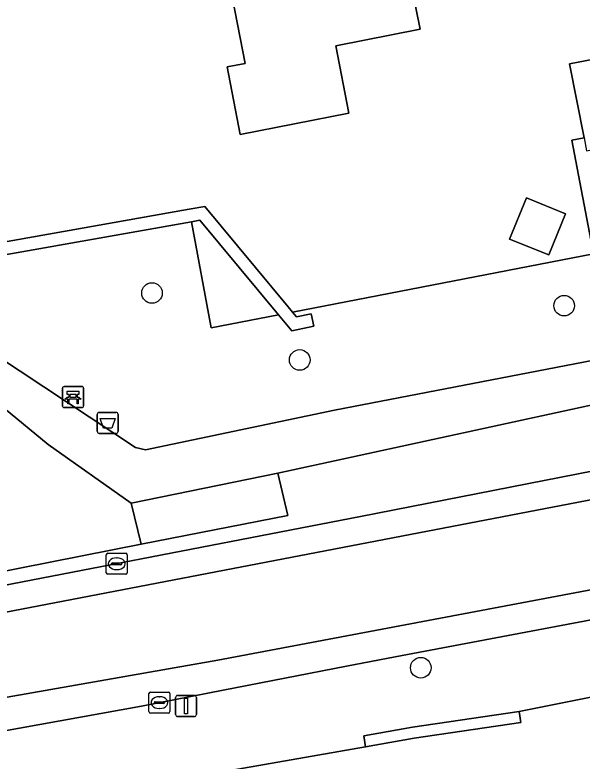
# Model space of a CAD drawing. Extents: x 157648 to 158502, y 379212 to 380938.
# Drawn here: x 158083.56 to 158110.49, y 380279.53 to 380314.96 of the extents above; entities that cross this region are included whole.
import ezdxf

# ---------------------------------------------------------------- set-up
doc = ezdxf.new("R2010")
doc.units = 0
for name, color, linetype in [('IMGEO_Afvalbak', 7, 'Continuous'), ('IMGEO_Bank', 7, 'Continuous'), ('IMGEO_Boom', 7, 'Continuous'), ('IMGEO_Erf', 7, 'Continuous'), ('IMGEO_Groenvoorziening', 7, 'Continuous'), ('IMGEO_Haag', 7, 'Continuous'), ('IMGEO_Kolk', 7, 'Continuous'), ('IMGEO_Lichtmast', 7, 'Continuous'), ('IMGEO_Pand', 7, 'Continuous'), ('IMGEO_Rijbaan_lokaal_gesloten', 7, 'Continuous'), ('IMGEO_Voetpad_open', 7, 'Continuous')]:
    doc.layers.add(name, color=color, linetype=linetype)

msp = doc.modelspace()

# ---------------------------------------------------------------- linework, layer by layer
at = {"layer": 'IMGEO_Afvalbak'}
for p, q in [((158087.568, 380296.088), (158088.358, 380296.088)), ((158088.358, 380296.088), (158087.568, 380296.088)), ((158087.468, 380295.188), (158087.468, 380295.988)), ((158087.468, 380295.988), (158087.468, 380295.188)), ((158088.458, 380295.988), (158088.458, 380295.188)), ((158088.458, 380295.188), (158088.458, 380295.988)), ((158088.358, 380295.088), (158087.568, 380295.088)), ((158087.568, 380295.088), (158088.358, 380295.088))]:
    msp.add_line(p, q, dxfattribs=at)
msp.add_lwpolyline([(158087.611, 380295.802), (158088.315, 380295.802), (158088.166, 380295.332), (158087.76, 380295.332), (158087.611, 380295.802)], dxfattribs=at)
for centre, start, end in [((158087.568, 380295.988), 90, 180), ((158087.568, 380295.988), 90, 180), ((158088.358, 380295.988), 0, 90), ((158088.358, 380295.988), 360, 90), ((158087.568, 380295.188), 180, 270), ((158087.568, 380295.188), 180, 270), ((158088.358, 380295.188), 270, 0), ((158088.358, 380295.188), 270, 0)]:
    msp.add_arc(centre, 0.1, start, end, dxfattribs=at)
at = {"layer": 'IMGEO_Bank'}
for p, q in [((158085.82, 380296.388), (158085.82, 380297.229)), ((158085.82, 380297.229), (158085.82, 380296.388)), ((158085.895, 380297.313), (158086.736, 380297.313)), ((158086.736, 380297.313), (158085.895, 380297.313)), ((158086.82, 380297.238), (158086.82, 380296.397)), ((158086.82, 380296.397), (158086.82, 380297.238)), ((158086.129, 380296.819), (158086.129, 380296.925)), ((158086.173, 380296.925), (158086.173, 380296.819)), ((158086.461, 380296.931), (158086.179, 380296.931)), ((158086.179, 380296.813), (158086.461, 380296.813)), ((158086.467, 380296.819), (158086.467, 380296.925)), ((158086.511, 380296.925), (158086.511, 380296.819)), ((158086.517, 380296.711), (158086.124, 380296.711)), ((158086.745, 380296.313), (158085.904, 380296.313)), ((158085.904, 380296.313), (158086.745, 380296.313))]:
    msp.add_line(p, q, dxfattribs=at)
for points in [[(158086.067, 380296.711), (158085.925, 380296.711), (158086.037, 380296.813), (158086.123, 380296.813)], [(158086.123, 380296.931), (158086.037, 380296.931), (158086.037, 380297.092), (158086.6, 380297.092), (158086.6, 380296.931), (158086.517, 380296.931)], [(158086.517, 380296.813), (158086.6, 380296.813), (158086.712, 380296.711), (158086.573, 380296.711)], [(158086.117, 380296.704), (158086.117, 380296.497), (158086.074, 380296.497), (158086.074, 380296.704)], [(158086.567, 380296.704), (158086.567, 380296.497), (158086.523, 380296.497), (158086.523, 380296.704)]]:
    msp.add_lwpolyline(points, dxfattribs=at)
for centre, radius, start, end in [((158085.898, 380297.235), 0.0779, 92.4484, 184.2845), ((158085.898, 380297.235), 0.0779, 92.4484, 184.2845), ((158086.742, 380297.235), 0.0779, 2.4484, 94.2845), ((158086.742, 380297.235), 0.0779, 2.4484, 94.2845), ((158086.122, 380296.924), 0.00671, 2.8957, 87.1043), ((158086.122, 380296.82), 0.00671, 272.8957, 357.1043), ((158086.179, 380296.924), 0.00671, 92.8957, 177.1043), ((158086.179, 380296.82), 0.00671, 182.8957, 267.1043), ((158086.461, 380296.924), 0.00671, 2.8957, 87.1043), ((158086.461, 380296.82), 0.00671, 272.8957, 357.1043), ((158086.518, 380296.924), 0.00671, 92.8957, 177.1043), ((158086.518, 380296.82), 0.00671, 182.8957, 267.1043), ((158086.067, 380296.704), 0.00671, 2.8957, 87.1043), ((158086.124, 380296.704), 0.00671, 92.8957, 177.1043), ((158086.516, 380296.704), 0.00671, 2.8957, 87.1043), ((158086.573, 380296.704), 0.00671, 92.8957, 177.1043), ((158085.898, 380296.391), 0.0779, 182.4484, 274.2845), ((158085.898, 380296.391), 0.0779, 182.4484, 274.2845), ((158086.742, 380296.391), 0.0779, 272.4484, 4.2845), ((158086.742, 380296.391), 0.0779, 272.4484, 4.2845)]:
    msp.add_arc(centre, radius, start, end, dxfattribs=at)
at = {"layer": 'IMGEO_Boom'}
for centre in [(158090.069, 380301.753), (158109.643, 380301.152), (158097.086, 380298.575), (158102.834, 380283.964)]:
    msp.add_circle(centre, 0.489, dxfattribs=at)
at = {"layer": 'IMGEO_Erf'}
for points in [[(158065.766, 380324.461), (158070.293, 380301.293), (158071.166, 380301.455), (158071.061, 380302.046), (158091.843, 380305.727), (158092.574, 380305.857), (158096.538, 380301.097), (158096.749, 380300.843), (158111.034, 380303.611), (158110.006, 380309.009), (158110.588, 380309.121), (158109.902, 380312.632), (158112.458, 380313.131), (158113.145, 380309.614), (158131.772, 380313.203), (158129.007, 380327.399)], [(158136.538, 380287.693), (158107.506, 380281.889), (158107.585, 380281.37), (158102.52, 380280.618), (158100.206, 380280.214), (158093.143, 380278.97), (158093.175, 380278.773), (158083.705, 380277.243), (158070.336, 380274.713), (158072.333, 380265.872), (158072.615, 380264.622), (158057.425, 380251.264), (158055.866, 380249.893), (158056.884, 380240.529), (158058.036, 380230.303), (158058.146, 380229.115), (158060.568, 380206.579), (158061.769, 380205.199), (158062.709, 380204.118), (158066.028, 380200.389)]]:
    msp.add_lwpolyline(points, dxfattribs=at)
for points in [[(158098.572, 380325.64), (158099.253, 380322.154), (158105.173, 380323.31), (158106.131, 380318.403), (158106.416, 380316.946), (158102.43, 380316.168), (158102.799, 380314.274), (158098.793, 380313.491), (158099.418, 380310.29), (158094.262, 380309.283), (158093.637, 380312.484), (158094.497, 380312.652), (158093.162, 380319.489), (158092.203, 380324.396)], [(158109.709, 380305.515), (158108.909, 380303.558), (158107.054, 380304.316), (158107.854, 380306.273)], [(158091.948, 380305.136), (158092.881, 380300.094), (158096.077, 380300.713), (158092.336, 380305.205)]]:
    msp.add_lwpolyline(points, close=True, dxfattribs=at)
at = {"layer": 'IMGEO_Groenvoorziening'}
for points in [[(158110.588, 380309.121), (158110.006, 380309.009), (158111.034, 380303.611), (158096.749, 380300.843), (158096.938, 380300.617), (158097.635, 380300.761), (158097.757, 380300.174), (158096.707, 380299.956), (158096.077, 380300.713), (158092.881, 380300.094), (158091.948, 380305.136), (158071.166, 380301.455), (158070.293, 380301.293), (158065.766, 380324.461)], [(158060.666, 380322.929), (158066.352, 380294.375), (158071.554, 380295.767), (158082.711, 380298.751), (158089.279, 380294.412), (158089.761, 380294.306), (158098.737, 380296.192), (158116.303, 380299.574)]]:
    msp.add_lwpolyline(points, dxfattribs=at)
for points in [[(158091.948, 380305.136), (158092.336, 380305.205), (158096.077, 380300.713), (158096.707, 380299.956), (158097.757, 380300.174), (158097.635, 380300.761), (158096.938, 380300.617), (158096.749, 380300.843), (158096.538, 380301.097), (158092.574, 380305.857), (158091.843, 380305.727), (158071.061, 380302.046), (158071.166, 380301.455)], [(158089.086, 380291.783), (158085.14, 380294.556), (158083.06, 380296.276), (158082.652, 380296.386), (158061.096, 380291.059), (158060.111, 380290.536), (158059.348, 380289.987), (158059.115, 380289.462), (158060.087, 380284.577), (158065.796, 380286.56), (158073.745, 380287.91), (158075.932, 380288.127), (158082.415, 380288.423), (158089.555, 380289.826)], [(158096.044, 380293.195), (158089.086, 380291.783), (158089.555, 380289.826), (158096.522, 380291.196)], [(158107.506, 380281.889), (158102.441, 380281.137), (158100.127, 380280.733), (158100.206, 380280.214), (158102.52, 380280.618), (158107.585, 380281.37)]]:
    msp.add_lwpolyline(points, close=True, dxfattribs=at)
at = {"layer": 'IMGEO_Haag'}
for points in [[(158091.948, 380305.136), (158092.336, 380305.205), (158096.077, 380300.713), (158096.707, 380299.956), (158097.757, 380300.174), (158097.635, 380300.761), (158096.938, 380300.617), (158096.749, 380300.843), (158096.538, 380301.097), (158092.574, 380305.857), (158091.843, 380305.727), (158071.061, 380302.046), (158071.166, 380301.455)], [(158107.506, 380281.889), (158102.441, 380281.137), (158100.127, 380280.733), (158100.206, 380280.214), (158102.52, 380280.618), (158107.585, 380281.37)]]:
    msp.add_lwpolyline(points, close=True, dxfattribs=at)
at = {"layer": 'IMGEO_Kolk'}
for p, q in [((158087.971, 380289.399), (158088.823, 380289.399)), ((158087.896, 380288.473), (158087.896, 380289.325)), ((158088.384, 380289.179), (158088.409, 380289.179)), ((158088.897, 380289.325), (158088.897, 380288.473)), ((158088.155, 380288.893), (158088.155, 380288.905)), ((158088.593, 380288.856), (158088.195, 380288.856)), ((158088.198, 380288.942), (158088.596, 380288.942)), ((158088.639, 380288.905), (158088.639, 380288.893)), ((158088.823, 380288.399), (158087.971, 380288.399)), ((158088.407, 380288.619), (158088.382, 380288.619)), ((158089.923, 380281.881), (158089.923, 380282.733)), ((158089.998, 380282.807), (158090.85, 380282.807)), ((158090.924, 380282.733), (158090.924, 380281.881)), ((158090.182, 380282.301), (158090.182, 380282.313)), ((158090.62, 380282.264), (158090.222, 380282.264)), ((158090.225, 380282.35), (158090.623, 380282.35)), ((158090.411, 380282.587), (158090.436, 380282.587)), ((158090.666, 380282.313), (158090.666, 380282.301)), ((158090.434, 380282.027), (158090.409, 380282.027)), ((158090.85, 380281.807), (158089.998, 380281.807))]:
    msp.add_line(p, q, dxfattribs=at)
for points in [[(158087.971, 380289.399), (158088.823, 380289.399)], [(158087.896, 380288.473), (158087.896, 380289.325)], [(158088.897, 380289.325), (158088.897, 380288.473)], [(158088.823, 380288.399), (158087.971, 380288.399)], [(158089.923, 380281.881), (158089.923, 380282.733)], [(158089.998, 380282.807), (158090.85, 380282.807)], [(158090.924, 380282.733), (158090.924, 380281.881)], [(158090.85, 380281.807), (158089.998, 380281.807)]]:
    msp.add_lwpolyline(points, dxfattribs=at)
for centre, radius, start, end in [((158087.973, 380289.323), 0.0765, 91.552, 178.448), ((158087.973, 380289.323), 0.0765, 91.552, 178.448), ((158088.821, 380289.323), 0.0765, 1.552, 88.448), ((158088.821, 380289.323), 0.0765, 1.552, 88.448), ((158088.195, 380288.902), 0.0403, 85.8775, 175.7526), ((158088.192, 380288.892), 0.0366, 178.938, 274.7102), ((158088.596, 380288.899), 0.043, 264.8664, 352.4533), ((158088.6, 380288.904), 0.0386, 1.7309, 96.639), ((158087.973, 380288.475), 0.0765, 181.552, 268.448), ((158087.973, 380288.475), 0.0765, 181.552, 268.448), ((158088.821, 380288.475), 0.0765, 271.552, 358.448), ((158088.821, 380288.475), 0.0765, 271.552, 358.448), ((158090, 380282.731), 0.0765, 91.552, 178.448), ((158090, 380282.731), 0.0765, 91.552, 178.448), ((158090.848, 380282.731), 0.0765, 1.552, 88.448), ((158090.848, 380282.731), 0.0765, 1.552, 88.448), ((158090.222, 380282.31), 0.0403, 85.8775, 175.7526), ((158090.219, 380282.3), 0.0366, 178.938, 274.7102), ((158090.623, 380282.307), 0.043, 264.8664, 352.4533), ((158090.627, 380282.312), 0.0386, 1.7309, 96.639), ((158090, 380281.883), 0.0765, 181.552, 268.448), ((158090, 380281.883), 0.0765, 181.552, 268.448), ((158090.848, 380281.883), 0.0765, 271.552, 358.448), ((158090.848, 380281.883), 0.0765, 271.552, 358.448)]:
    msp.add_arc(centre, radius, start, end, dxfattribs=at)
for centre, major_axis, ratio, start_param, end_param in [((158088.383, 380288.899), (-0.387, 0.002), 0.722429, 4.712389, 7.853982), ((158088.408, 380288.899), (-0.39, 0.002), 0.717154, 1.570796, 4.712389), ((158090.41, 380282.307), (-0.387, 0.002), 0.722429, 4.712389, 7.853982), ((158090.435, 380282.307), (-0.39, 0.002), 0.717154, 1.570796, 4.712389)]:
    msp.add_ellipse(centre, major_axis=major_axis, ratio=ratio, start_param=start_param, end_param=end_param, dxfattribs=at)
at = {"layer": 'IMGEO_Lichtmast'}
for p, q in [((158091.287, 380282.646), (158092.077, 380282.646)), ((158092.077, 380282.646), (158091.287, 380282.646)), ((158091.187, 380281.746), (158091.187, 380282.546)), ((158091.187, 380282.546), (158091.187, 380281.746)), ((158092.177, 380282.546), (158092.177, 380281.746)), ((158092.177, 380281.746), (158092.177, 380282.546)), ((158092.077, 380281.646), (158091.287, 380281.646)), ((158091.287, 380281.646), (158092.077, 380281.646))]:
    msp.add_line(p, q, dxfattribs=at)
msp.add_lwpolyline([(158091.607, 380282.521), (158091.757, 380282.521), (158091.757, 380281.771), (158091.607, 380281.771), (158091.607, 380282.521)], dxfattribs=at)
for centre, start, end in [((158091.287, 380282.546), 90, 180), ((158091.287, 380282.546), 90, 180), ((158092.077, 380282.546), 0, 90), ((158092.077, 380282.546), 360, 90), ((158091.287, 380281.746), 180, 270), ((158091.287, 380281.746), 180, 270), ((158092.077, 380281.746), 270, 0), ((158092.077, 380281.746), 270, 0)]:
    msp.add_arc(centre, 0.1, start, end, dxfattribs=at)
at = {"layer": 'IMGEO_Pand'}
for points in [[(158098.572, 380325.64), (158092.203, 380324.396), (158093.162, 380319.489), (158094.497, 380312.652), (158093.637, 380312.484), (158094.262, 380309.283), (158099.418, 380310.29), (158098.793, 380313.491), (158102.799, 380314.274), (158102.43, 380316.168), (158106.416, 380316.946), (158106.131, 380318.403), (158105.173, 380323.31), (158099.253, 380322.154)], [(158109.902, 380312.632), (158110.588, 380309.121), (158110.71, 380308.498), (158113.265, 380308.997), (158113.145, 380309.614), (158112.458, 380313.131)], [(158108.909, 380303.558), (158109.709, 380305.515), (158107.854, 380306.273), (158107.054, 380304.316)]]:
    msp.add_lwpolyline(points, close=True, dxfattribs=at)
at = {"layer": 'IMGEO_Rijbaan_lokaal_gesloten'}
for points in [[(158233.846, 380317.318), (158233.404, 380317.232), (158233.671, 380315.858), (158176.722, 380304.856), (158152.167, 380299.945), (158151.893, 380301.318), (158151.788, 380301.298), (158130.896, 380297.205), (158131.163, 380295.831), (158075.048, 380285.052), (158075.608, 380281.802)], [(158075.248, 380281.174), (158093.196, 380284.325), (158116.281, 380288.679), (158133.722, 380292.14), (158133.995, 380290.767), (158150.782, 380294.149), (158150.513, 380295.523), (158181.78, 380301.67), (158205.098, 380306.156)], [(158074.996, 380285.355), (158075.048, 380285.052), (158131.163, 380295.831), (158130.896, 380297.205), (158099.979, 380291.143), (158082.939, 380287.844), (158082.96, 380287.654), (158074.468, 380285.908)], [(158039.85, 380274.219), (158058.874, 380277.06), (158068.585, 380278.44), (158077.006, 380279.879), (158089.567, 380282.141), (158093.444, 380282.893), (158099.311, 380284.03), (158101.619, 380284.478), (158116.541, 380287.303), (158129.533, 380289.899), (158133.995, 380290.767), (158133.722, 380292.14), (158116.281, 380288.679), (158093.196, 380284.325), (158075.248, 380281.174), (158067.228, 380279.885), (158065.478, 380279.614), (158051.914, 380277.506), (158039.275, 380275.799)]]:
    msp.add_lwpolyline(points, dxfattribs=at)
at = {"layer": 'IMGEO_Voetpad_open'}
msp.add_lwpolyline([(158082.652, 380296.386), (158083.06, 380296.276), (158085.14, 380294.556), (158089.086, 380291.783), (158096.044, 380293.195), (158117.033, 380297.751), (158117.704, 380297.89), (158119.854, 380301.43), (158133.574, 380303.926), (158133.177, 380305.934), (158118.504, 380303.182), (158116.303, 380299.574), (158098.737, 380296.192), (158089.761, 380294.306), (158089.279, 380294.412), (158082.711, 380298.751), (158071.554, 380295.767), (158066.352, 380294.375), (158059.49, 380292.54), (158058.587, 380292.608), (158059.348, 380289.987), (158060.111, 380290.536), (158061.096, 380291.059)], close=True, dxfattribs=at)
for points in [[(158129.723, 380297.655), (158117.542, 380295.295), (158117.033, 380297.751), (158096.044, 380293.195), (158096.522, 380291.196), (158089.555, 380289.826), (158082.415, 380288.423), (158075.932, 380288.127), (158073.745, 380287.91), (158065.796, 380286.56), (158060.087, 380284.577), (158058.837, 380284.143), (158057.851, 380283.917), (158057.929, 380283.28), (158058.891, 380283.499), (158065.549, 380285.824), (158066.311, 380286.014), (158074.665, 380287.413), (158082.939, 380287.844), (158099.979, 380291.143), (158130.896, 380297.205)], [(158107.506, 380281.889), (158136.538, 380287.693), (158139.049, 380289.297)], [(158116.541, 380287.303), (158101.619, 380284.478), (158099.311, 380284.03), (158093.444, 380282.893), (158089.567, 380282.141), (158077.006, 380279.879), (158068.585, 380278.44)], [(158093.143, 380278.97), (158100.206, 380280.214), (158100.127, 380280.733), (158102.441, 380281.137), (158107.506, 380281.889)]]:
    msp.add_lwpolyline(points, dxfattribs=at)

doc.saveas('drawing.dxf')
